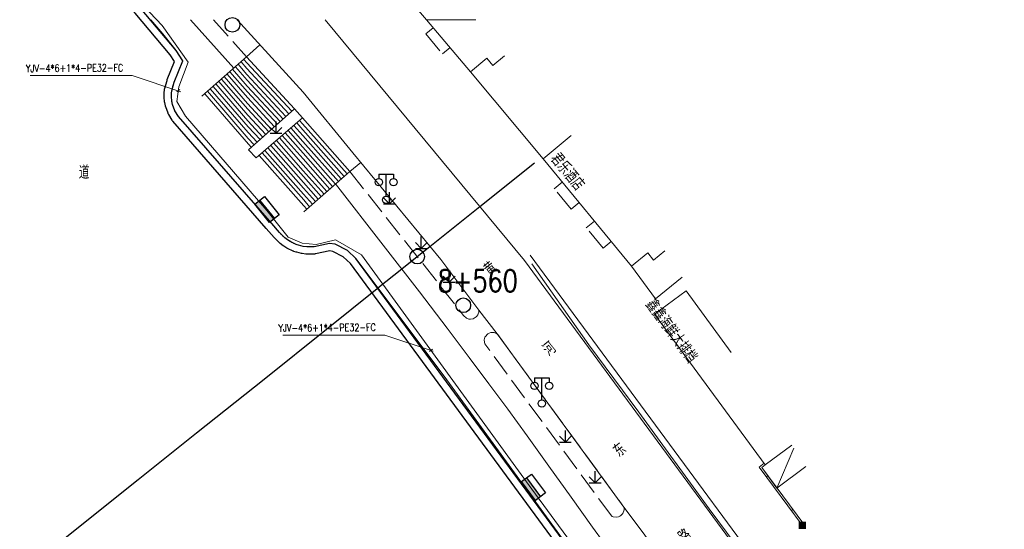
# Model space of a CAD drawing. Extents: x 39508475 to 39522402, y 3783947 to 3795549.
# Tile 318 of 323: x 39517366 to 39517500, y 3793681 to 3793750. Entities that reach past the tile are written whole.
import ezdxf
from ezdxf.enums import TextEntityAlignment as Align

# ---------------------------------------------------------------- set-up
doc = ezdxf.new("R2010")
doc.units = 0
doc.linetypes.add('X0', pattern=[4, 3, -1])
doc.layers.get('0').update_dxf_attribs({"linetype": 'CONTINUOUS'})
for name, color, linetype in [('DLSS', 4, 'CONTINUOUS'), ('JCDL_DMX_F', 30, 'CONTINUOUS'), ('JCDL_JMDD_F', 231, 'CONTINUOUS'), ('JCDL_JMDX_F', 231, 'CONTINUOUS'), ('JCDL_JT_ZJ', 100, 'CONTINUOUS'), ('JCDL_JTD_F', 100, 'CONTINUOUS'), ('JCDL_SX_ZJ', 5, 'CONTINUOUS'), ('JMD', 6, 'CONTINUOUS'), ('SXSS', 5, 'CONTINUOUS'), ('ZBTZ', 3, 'CONTINUOUS'), ('拆迁面积', 10, 'CONTINUOUS'), ('断面线', 2, 'CONTINUOUS')]:
    doc.layers.add(name, color=color, linetype=linetype)
for name, color, linetype, lineweight in [('JCDL_JMDX', 1, 'CONTINUOUS', 0), ('JCDL_ZBX', 3, 'CONTINUOUS', 0), ('JCDL_ZBX_F', 7, 'CONTINUOUS', 0), ('TEXTL_ZJ', 7, 'CONTINUOUS', 0), ('道路照明-管道', 40, 'CONTINUOUS', 18)]:
    doc.layers.add(name, color=color, linetype=linetype, lineweight=lineweight)
doc.styles.add('HZ', font='rs', dxfattribs={"width": 0.8, "bigfont": 'hztxt'})
doc.styles.get("Standard").update_dxf_attribs({"font": 'txt', "width": 1.1})
doc.linetypes.add('HOT_WATER_SUPPLY', pattern='A,12.7,-5.08,["HW",Standard,S=2.54,R=0,X=-2.54,Y=-1.27],-5.08', length=22.86)
doc.linetypes.add('X35', pattern='A,2,[150,AAA.SHX,S=1,R=0,X=0,Y=1],2,[177,AAA.SHX,S=1,R=0,X=0,Y=0.8],1e-09', length=4)
doc.linetypes.add('X49', pattern='A,0,[5,symbolt.shx,S=1,R=0,X=0,Y=0],-10', length=10)
doc.linetypes.add('ZIGZAG', pattern='A,0.00254,-5.08,[131,ltypeshp.shx,S=5.08,R=0,X=-5.08,Y=0],-10.16,[131,ltypeshp.shx,S=5.08,R=180,X=5.08,Y=0],-5.08', length=20.32254)

# ---------------------------------------------------------------- blocks, each defined once
blk = doc.blocks.new('5820000')
at = {"color": 0, "linetype": 'Continuous'}
blk.add_circle((0, 0), 1, dxfattribs=at)
blk = doc.blocks.new('9530003')
at = {"color": 0}
for p, q in [((0, 0), (0, 1.6)), ((-0.8, 0), (0.8, 0))]:
    blk.add_line(p, q, dxfattribs=at)
at = {"color": 0, "linetype": 'Continuous'}
for points in [[(0, 0), (-0.8, 0.8)], [(0, 0), (0.8, 0.8)]]:
    blk.add_lwpolyline(points, dxfattribs=at)
blk = doc.blocks.new('2360200')
at = {"color": 0, "const_width": 1}
blk.add_lwpolyline([(-0.5, 0), (0.5, 0)], dxfattribs=at)
blk = doc.blocks.new('3521000')
at = {"color": 0}
for p, q in [((-1, 3.5), (1, 3.5)), ((0, 0.5), (0, 3.5))]:
    blk.add_line(p, q, dxfattribs=at)
at = {"color": 0, "linetype": 'Continuous', "flags": 128}
for points in [[(-1, 3.5), (-1, 2.9)], [(1, 3.5), (1, 2.9)]]:
    blk.add_lwpolyline(points, dxfattribs=at)
at = {"color": 0}
for centre in [(-1, 2.4), (1, 2.4), (0, 0)]:
    blk.add_circle(centre, 0.5, dxfattribs=at)
blk = doc.blocks.new('控制箱')
at = {"layer": '拆迁面积', "ltscale": 0.1}
blk.add_hatch(color=3, dxfattribs=at).paths.add_polyline_path([(39516847.8, 3790949.3), (39516847.8, 3790957.8), (39516815.7, 3790957.8), (39516815.7, 3790949.3)])
at = {"layer": '拆迁面积', "color": 3, "ltscale": 0.1}
blk.add_line((39516815.7, 3790957.8), (39516847.8, 3790957.8), dxfattribs=at)
blk.add_lwpolyline([(39516815.7, 3790966.3), (39516847.8, 3790966.3), (39516847.8, 3790949.3), (39516815.7, 3790949.3)], close=True, dxfattribs=at)

msp = doc.modelspace()

# ---------------------------------------------------------------- linework, layer by layer
at = {"layer": 'DLSS', "linetype": 'Continuous', "lineweight": 20}
for points in [[(39517395.44339, 3793750), (39517404.477, 3793740.11901), (39517411.211, 3793731.863), (39517423.196, 3793717.372), (39517428.391, 3793710.464), (39517430.903, 3793707.21199), (39517448.15599, 3793683.65), (39517450.637, 3793680.342), (39517467.021, 3793657.76201), (39517469.51501, 3793654.598), (39517486.219, 3793631.81801), (39517488.591, 3793628.65699), (39517500, 3793613.15337)], [(39517407.43542, 3793750), (39517434.626, 3793717.23), (39517487.208, 3793645.79499), (39517500, 3793628.36964)]]:
    msp.add_lwpolyline(points, dxfattribs=at)
at = {"layer": 'JCDL_DMX_F', "color": 3, "linetype": 'X35', "lineweight": 0}
for points in [[(39517389.11014, 3793750), (39517394.99586, 3793743.38577)], [(39517447.04162, 3793676.57412), (39517443.90635, 3793680.9048), (39517440.95534, 3793684.99703), (39517437.91973, 3793689.22234), (39517434.96636, 3793693.32546), (39517432.3242, 3793696.95875), (39517429.77184, 3793700.42325), (39517427.082, 3793704.03101), (39517424.06821, 3793708.02588), (39517420.29919, 3793712.94426), (39517415.36077, 3793719.32154), (39517408.88082, 3793727.6419)], [(39517485.23118, 3793650.4281), (39517435.391, 3793717.94099)]]:
    msp.add_lwpolyline(points, dxfattribs=at)
at = {"layer": 'JCDL_JMDX', "color": 6, "lineweight": 0}
msp.add_lwpolyline([(39517383.68164, 3793750), (39517385.355, 3793748.084), (39517387.155, 3793745.793), (39517388.058, 3793744.407), (39517386.87201, 3793741.476), (39517386.81407, 3793741.3342), (39517386.76125, 3793741.1904), (39517386.7132, 3793741.04493), (39517386.66999, 3793740.89796), (39517386.63166, 3793740.74964), (39517386.59825, 3793740.60013), (39517386.5698, 3793740.4496), (39517386.54633, 3793740.29821), (39517386.52789, 3793740.14613), (39517386.51447, 3793739.99353), (39517386.50611, 3793739.84056), (39517386.5028, 3793739.6874), (39517386.50456, 3793739.53422), (39517386.51138, 3793739.38118), (39517386.52325, 3793739.22844), (39517386.537, 3793739.105), (39517386.54016, 3793739.07618), (39517386.5621, 3793738.92457), (39517386.58902, 3793738.77376), (39517386.62092, 3793738.62392), (39517386.65776, 3793738.47522), (39517386.69948, 3793738.32782), (39517386.74605, 3793738.18188), (39517386.79742, 3793738.03755), (39517386.85353, 3793737.895), (39517386.91432, 3793737.75438), (39517386.97972, 3793737.61585), (39517387.04967, 3793737.47956), (39517387.12408, 3793737.34565), (39517387.20287, 3793737.21427), (39517387.28596, 3793737.08557), (39517387.37326, 3793736.95968), (39517387.465, 3793736.837), (39517401.249, 3793721.021), (39517401.35579, 3793720.89527), (39517401.4667, 3793720.77315), (39517401.5813, 3793720.65448), (39517401.69947, 3793720.53937), (39517401.8211, 3793720.42793), (39517401.94609, 3793720.32026), (39517402.07431, 3793720.21647), (39517402.20565, 3793720.11665), (39517402.33998, 3793720.02089), (39517402.47718, 3793719.92928), (39517402.61711, 3793719.84192), (39517402.75965, 3793719.75888), (39517402.90467, 3793719.68023), (39517403.05202, 3793719.60606), (39517403.20157, 3793719.53643), (39517403.35319, 3793719.47141), (39517403.50672, 3793719.41105), (39517403.59001, 3793719.381), (39517403.66202, 3793719.35543), (39517403.81896, 3793719.30457), (39517403.97737, 3793719.25855), (39517404.13712, 3793719.21739), (39517404.29806, 3793719.18113), (39517404.46003, 3793719.14982), (39517404.62288, 3793719.12347), (39517404.78646, 3793719.10212), (39517404.95061, 3793719.08578), (39517405.11519, 3793719.07448), (39517405.28004, 3793719.06821), (39517405.445, 3793719.06698), (39517405.60993, 3793719.07081), (39517405.77466, 3793719.07968), (39517405.93899, 3793719.094), (39517408.064, 3793719.548), (39517408.826, 3793719.419), (39517410.51099, 3793718.561), (39517411.643, 3793717.495), (39517423.67201, 3793701.45), (39517447.205, 3793669.16001)], dxfattribs=at)
at = {"layer": 'JCDL_JMDX', "color": 6, "linetype": 'X0', "lineweight": 0}
for points in [[(39517422.19238, 3793748.8959), (39517421.192, 3793748.08901), (39517423.43999, 3793745.34), (39517424.48068, 3793746.19723)], [(39517442.053, 3793725.10134), (39517440.961, 3793724.19699), (39517438.671, 3793726.98199), (39517439.76292, 3793727.88145)], [(39517446.42095, 3793719.79872), (39517445.336, 3793718.905), (39517443.035, 3793721.667), (39517444.13535, 3793722.5734)]]:
    msp.add_lwpolyline(points, dxfattribs=at)
at = {"layer": 'JCDL_JMDX', "color": 6, "linetype": 'Continuous', "lineweight": 0}
for points in [[(39517395.99163, 3793744.25974), (39517396.78613, 3793743.34487)], [(39517396.37231, 3793744.59387), (39517396.76956, 3793744.13643)], [(39517394.46888, 3793742.92324), (39517396.85238, 3793740.17862)], [(39517394.84956, 3793743.25737), (39517396.83582, 3793740.97018)], [(39517395.23025, 3793743.59149), (39517396.81925, 3793741.76175)], [(39517395.61094, 3793743.92562), (39517396.80269, 3793742.55331)], [(39517396.76956, 3793744.13643), (39517402.89707, 3793737.53362)], [(39517396.78613, 3793743.34487), (39517402.50513, 3793737.18224)], [(39517392.94612, 3793741.58674), (39517396.91863, 3793737.01238)], [(39517393.32681, 3793741.92087), (39517396.90207, 3793737.80394)], [(39517393.7075, 3793742.25499), (39517396.8855, 3793738.5955)], [(39517394.08819, 3793742.58912), (39517396.86894, 3793739.38706)], [(39517396.80269, 3793742.55331), (39517402.11319, 3793736.83087)], [(39517396.81925, 3793741.76175), (39517401.72126, 3793736.4795)], [(39517391.42337, 3793740.25024), (39517396.98488, 3793733.84613)], [(39517391.80406, 3793740.58437), (39517396.96832, 3793734.63769)], [(39517392.18475, 3793740.91849), (39517396.95176, 3793735.42925)], [(39517392.56544, 3793741.25262), (39517396.93519, 3793736.22081)], [(39517396.83582, 3793740.97018), (39517401.32932, 3793736.12812)], [(39517391.04268, 3793739.91612), (39517397.00144, 3793733.05457)], [(39517396.85238, 3793740.17862), (39517400.93738, 3793735.77675)], [(39517396.86894, 3793739.38706), (39517400.54544, 3793735.42537)], [(39517396.8855, 3793738.5955), (39517400.15351, 3793735.074)], [(39517396.90207, 3793737.80394), (39517399.76157, 3793734.72262)], [(39517396.91863, 3793737.01238), (39517399.36963, 3793734.37125)], [(39517396.93519, 3793736.22081), (39517398.97769, 3793734.01988)], [(39517403.97901, 3793736.28168), (39517404.38426, 3793735.8235)], [(39517396.95176, 3793735.42925), (39517398.58576, 3793733.6685)], [(39517402.403, 3793734.92444), (39517404.42926, 3793732.6335)], [(39517402.79701, 3793735.26375), (39517404.41801, 3793733.431)], [(39517403.19101, 3793735.60306), (39517404.40676, 3793734.2285)], [(39517403.58501, 3793735.94237), (39517404.39551, 3793735.026)], [(39517404.38426, 3793735.8235), (39517410.43581, 3793729.00038)], [(39517404.39551, 3793735.026), (39517410.04363, 3793728.65776)], [(39517396.96832, 3793734.63769), (39517398.19382, 3793733.31713)], [(39517396.98488, 3793733.84613), (39517397.80188, 3793732.96575)], [(39517400.827, 3793733.56719), (39517404.47425, 3793729.4435)], [(39517401.221, 3793733.9065), (39517404.463, 3793730.241)], [(39517401.615, 3793734.24581), (39517404.45175, 3793731.0385)], [(39517402.009, 3793734.58512), (39517404.4405, 3793731.836)], [(39517404.40676, 3793734.2285), (39517409.65144, 3793728.31513)], [(39517397.00144, 3793733.05457), (39517397.40994, 3793732.61438)], [(39517399.251, 3793732.20994), (39517404.51925, 3793726.2535)], [(39517399.645, 3793732.54925), (39517404.508, 3793727.051)], [(39517400.039, 3793732.88856), (39517404.49675, 3793727.8485)], [(39517400.433, 3793733.22788), (39517404.4855, 3793728.646)], [(39517404.41801, 3793733.431), (39517409.25925, 3793727.97251)], [(39517404.42926, 3793732.6335), (39517408.86706, 3793727.62988)], [(39517398.463, 3793731.53132), (39517404.54175, 3793724.65851)], [(39517398.857, 3793731.87063), (39517404.5305, 3793725.456)], [(39517404.4405, 3793731.836), (39517408.47488, 3793727.28726)], [(39517404.45175, 3793731.0385), (39517408.08269, 3793726.94463)], [(39517404.463, 3793730.241), (39517407.6905, 3793726.60201)], [(39517404.47425, 3793729.4435), (39517407.29831, 3793726.25938)], [(39517404.4855, 3793728.646), (39517406.90613, 3793725.91676)], [(39517404.49675, 3793727.8485), (39517406.51394, 3793725.57413)], [(39517404.508, 3793727.051), (39517406.12175, 3793725.23151)], [(39517404.51925, 3793726.2535), (39517405.72956, 3793724.88888)], [(39517404.5305, 3793725.456), (39517405.33738, 3793724.54626)], [(39517404.54175, 3793724.65851), (39517404.94519, 3793724.20363)], [(39517469.02455, 3793686.24099), (39517471.31901, 3793691.6538)], [(39517467.27181, 3793689.61373), (39517466.592, 3793689.103), (39517472.475, 3793681.166)]]:
    msp.add_lwpolyline(points, dxfattribs=at)
at = {"layer": 'JCDL_JMDX_F', "linetype": 'Continuous', "lineweight": 0}
for points in [[(39517390.662, 3793739.58199), (39517396.753, 3793744.92799)], [(39517396.753, 3793744.92799), (39517403.28901, 3793737.88499)], [(39517397.01801, 3793732.263), (39517403.28901, 3793737.88499)], [(39517398.069, 3793731.192), (39517404.37301, 3793736.621)], [(39517404.37301, 3793736.621), (39517410.828, 3793729.34301)], [(39517404.553, 3793723.86101), (39517410.828, 3793729.34301)], [(39517467.421, 3793689.40999), (39517466.94075, 3793689.05232), (39517472.67584, 3793681.31487)], [(39517467.57436, 3793687.77766), (39517467.77521, 3793687.92652)], [(39517470.98632, 3793683.17444), (39517471.18716, 3793683.32331)]]:
    msp.add_lwpolyline(points, dxfattribs=at)
at = {"layer": 'JCDL_ZBX', "color": 114, "linetype": 'X49', "lineweight": 0, "true_color": 0x009944}
msp.add_lwpolyline([(39517435.61874, 3793716.75504), (39517443.40446, 3793705.72624), (39517450.17958, 3793696.55956), (39517459.78707, 3793683.39144), (39517466.73913, 3793674.05451), (39517478.85906, 3793657.48978), (39517487.9433, 3793645.14114), (39517493.78792, 3793637.22023), (39517500, 3793628.914)], dxfattribs=at)
at = {"layer": 'JCDL_ZBX_F', "color": 114, "linetype": 'X0', "lineweight": 0, "true_color": 0x009944}
for points in [[(39517392.22456, 3793750), (39517396.753, 3793744.92799), (39517398.56549, 3793746.58504)], [(39517403.28901, 3793737.88499), (39517404.37301, 3793736.621)], [(39517398.069, 3793731.192), (39517397.01801, 3793732.263)], [(39517412.29305, 3793730.5547), (39517410.828, 3793729.34301), (39517426.3226, 3793709.74536), (39517426.69861, 3793709.37405), (39517426.83354, 3793709.31002), (39517427.04869, 3793709.2483), (39517427.27175, 3793709.22977), (39517427.56663, 3793709.27324), (39517427.63238, 3793709.29431), (39517428.05314, 3793709.55682), (39517428.12397, 3793709.6321), (39517428.25141, 3793709.81611), (39517428.3153, 3793709.9511), (39517428.37679, 3793710.16632), (39517428.391, 3793710.464)], [(39517429.209, 3793705.88099), (39517429.14594, 3793706.09956), (39517429.13314, 3793706.40225), (39517429.23112, 3793706.76739), (39517429.27157, 3793706.8461), (39517429.611, 3793707.22), (39517429.81877, 3793707.33431), (39517430.03654, 3793707.40022), (39517430.18719, 3793707.41912), (39517430.33901, 3793707.41752), (39517430.48922, 3793707.39546), (39517430.55649, 3793707.37848), (39517430.97014, 3793707.12031), (39517448.15599, 3793683.65), (39517448.18259, 3793683.50625), (39517448.18637, 3793683.28716), (39517448.01455, 3793682.77603), (39517447.9022, 3793682.62702), (39517447.74045, 3793682.47918), (39517447.61795, 3793682.39935), (39517447.41739, 3793682.31109), (39517447.19498, 3793682.26274), (39517446.70204, 3793682.31667), (39517446.56406, 3793682.3747), (39517446.50001, 3793682.40999), (39517429.209, 3793705.88099)]]:
    msp.add_lwpolyline(points, dxfattribs=at)
at = {"layer": 'JMD', "color": 6, "linetype": 'Continuous', "lineweight": 0}
for points in [[(39517427.96694, 3793750), (39517421.25618, 3793750), (39517415.09497, 3793757.26614), (39517419.307, 3793760.76213)], [(39517431.90901, 3793745.101), (39517430.318, 3793743.78601), (39517429.4851, 3793744.7693), (39517427.25533, 3793742.92499), (39517421.25618, 3793750), (39517427.96694, 3793750)], [(39517440.99327, 3793734.22203), (39517437.157, 3793731.045), (39517427.25533, 3793742.92499), (39517429.4851, 3793744.7693), (39517430.318, 3793743.78601), (39517431.90901, 3793745.101)], [(39517437.157, 3793731.045), (39517440.99327, 3793734.22203)], [(39517453.74342, 3793718.53843), (39517452.21601, 3793717.276), (39517451.41138, 3793718.24756), (39517449.18601, 3793716.44199), (39517437.157, 3793731.045)], [(39517456.08075, 3793714.96313), (39517452.463, 3793712.013), (39517449.18601, 3793716.44199), (39517451.41138, 3793718.24756), (39517452.21601, 3793717.276), (39517453.74342, 3793718.53843)], [(39517452.334, 3793709.916), (39517456.64236, 3793713.09429), (39517462.79731, 3793704.68909)], [(39517471.04906, 3793692.06674), (39517467.421, 3793689.40999), (39517452.334, 3793709.916)], [(39517472.95369, 3793689.15331), (39517469.02455, 3793686.24099), (39517466.94258, 3793689.04985), (39517467.421, 3793689.40999), (39517471.04906, 3793692.06674)]]:
    msp.add_lwpolyline(points, dxfattribs=at)
at = {"layer": 'SXSS', "color": 6, "linetype": 'HOT_WATER_SUPPLY', "ltscale": 0.5, "flags": 128}
msp.add_lwpolyline([(39517625.81057, 3793426.32866), (39517624.61338, 3793428.37778, -0.14654869), (39517624.47824, 3793428.93551), (39517624.50551, 3793429.44658, -0.026147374), (39517624.51652, 3793429.55051), (39517624.74157, 3793430.96426, -0.022987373), (39517624.76018, 3793431.05426), (39517625.14553, 3793432.56468), (39517625.17007, 3793433.5335), (39517624.97947, 3793434.48152), (39517624.36795, 3793435.82516), (39517616.02712, 3793449.93719, -0.079651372), (39517615.91121, 3793450.2318), (39517614.44744, 3793456.90681), (39517614.09608, 3793458.11331), (39517613.77529, 3793458.76727), (39517613.18869, 3793459.6037), (39517596.9582, 3793479.56398), (39517591.66914, 3793486.06847), (39517589.76918, 3793484.45792, -0.414213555), (39517588.35975, 3793484.57412), (39517586.89459, 3793486.30257, -0.414213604), (39517587.01079, 3793487.712), (39517588.83163, 3793489.25547), (39517580.29759, 3793499.35456), (39517566.18219, 3793516.05856, -0.00186307), (39517566.1774, 3793516.06427), (39517538.92274, 3793548.80902), (39517515.0994, 3793577.43127, -0.00498337), (39517515.0868, 3793577.44671), (39517501.69081, 3793594.20971, -0.297001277), (39517501.58529, 3793595.29631), (39517501.3077, 3793595.63956), (39517500.64748, 3793595.07863), (39517500.22144, 3793594.71666, -0.222103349), (39517499.40483, 3793594.49316), (39517499.27387, 3793594.51563, -0.008928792), (39517499.23878, 3793594.5223), (39517498.83535, 3793594.60646, -0.026798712), (39517498.73181, 3793594.63392), (39517498.33969, 3793594.76076, -0.031266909), (39517498.22345, 3793594.80656), (39517497.72598, 3793595.03946, -0.031266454), (39517497.61635, 3793595.09941), (39517497.26782, 3793595.31933, -0.031267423), (39517497.16652, 3793595.39247), (39517496.74216, 3793595.74123, -0.033527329), (39517496.64459, 3793595.83303), (39517496.32131, 3793596.18087, -0.03084204), (39517496.24313, 3793596.27615), (39517495.95827, 3793596.67056, -0.024964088), (39517495.90395, 3793596.75428), (39517495.76605, 3793596.99199, -0.026797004), (39517495.71735, 3793597.08739), (39517495.49413, 3793597.58928, -0.040209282), (39517495.44086, 3793597.74076), (39517495.26593, 3793598.40438, -0.049281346), (39517495.23474, 3793598.59853), (39517495.18476, 3793599.42003, -0.241104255), (39517495.55007, 3793600.25505), (39517496.95148, 3793601.40046), (39517496.64352, 3793601.80988, -0.300866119), (39517495.60602, 3793602.18599), (39517481.17402, 3793621.63), (39517446.4015, 3793668.56471, -0.000830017), (39517446.39953, 3793668.56738), (39517410.89133, 3793716.82924), (39517409.92966, 3793717.73484), (39517408.50842, 3793718.45853), (39517408.08577, 3793718.53008), (39517406.14793, 3793718.11607, -0.030900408), (39517406.02581, 3793718.09777), (39517405.86147, 3793718.08345, -0.015936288), (39517405.79783, 3793718.07994), (39517405.30322, 3793718.06848, -0.015297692), (39517405.24204, 3793718.06893), (39517404.91219, 3793718.08147, -0.022950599), (39517404.82076, 3793718.08916), (39517404.32972, 3793718.15325, -0.028688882), (39517404.21706, 3793718.17459), (39517403.57687, 3793718.33432, -0.017212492), (39517403.5107, 3793718.35327), (39517403.19669, 3793718.45502, -0.032133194), (39517403.07733, 3793718.50236), (39517402.33204, 3793718.85491, -0.029075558), (39517402.23007, 3793718.91062), (39517401.81039, 3793719.17264, -0.022949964), (39517401.73488, 3793719.22474), (39517401.34098, 3793719.52412, -0.034538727), (39517401.23715, 3793719.615), (39517400.54005, 3793720.31573, -0.016486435), (39517400.49512, 3793720.36398), (39517399.42304, 3793721.59411), (39517386.71113, 3793736.17998, -0.039932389), (39517386.61627, 3793736.30818), (39517386.13099, 3793737.08703, -0.049726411), (39517386.04329, 3793737.26501), (39517385.72132, 3793738.12438, -0.037195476), (39517385.67967, 3793738.267), (39517385.58401, 3793738.71635, -0.028924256), (39517385.56652, 3793738.83061), (39517385.50899, 3793739.44027, -0.028924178), (39517385.50479, 3793739.55579), (39517385.5147, 3793740.0151, -0.02065807), (39517385.5199, 3793740.09753), (39517385.55176, 3793740.40222, -0.041418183), (39517385.5825, 3793740.56472), (39517385.90818, 3793741.74252, -0.028689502), (39517385.94502, 3793741.8511), (39517386.93527, 3793744.29836), (39517386.35005, 3793745.1966), (39517381.55605, 3793750.91285), (39517351.63366, 3793781.94768), (39517339.85174, 3793793.90298), (39517304.88985, 3793827.99364), (39517279.06287, 3793853.17703, -0.334528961), (39517278.88022, 3793854.36653), (39517278.46443, 3793854.8238), (39517277.3712, 3793853.85768, -0.198112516), (39517276.65046, 3793853.60872), (39517276.52393, 3793853.61614, -0.019993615), (39517276.44437, 3793853.624), (39517276.06792, 3793853.67649, -0.038404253), (39517275.91807, 3793853.70926), (39517275.312, 3793853.89148, -0.033600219), (39517275.18632, 3793853.93868), (39517274.95554, 3793854.04352, -0.019195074), (39517274.88693, 3793854.07793), (39517274.66487, 3793854.20016, -0.023995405), (39517274.58315, 3793854.2504), (39517274.26926, 3793854.46475, -0.030116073), (39517274.17414, 3793854.53848), (39517273.84281, 3793854.82884, -0.049508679), (39517273.70782, 3793854.97308), (39517273.20636, 3793855.62816, -0.045208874), (39517273.11004, 3793855.78077), (39517272.93701, 3793856.1192, -0.030169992), (39517272.8887, 3793856.22967), (39517272.7358, 3793856.64596, -0.031265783), (39517272.70013, 3793856.76571), (39517272.62883, 3793857.07447, -0.034720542), (39517272.60706, 3793857.21147), (39517272.55136, 3793857.84185, -0.216537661), (39517272.82599, 3793858.62229), (39517273.88456, 3793859.7253), (39517273.0533, 3793860.60376, -0.254878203), (39517272.14859, 3793860.91675), (39517256.70645, 3793877.87629), (39517249.27244, 3793885.76023), (39517242.51927, 3793892.9221), (39517201.05827, 3793932.78024), (39517169.64497, 3793962.9791, -0.004968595), (39517169.63078, 3793962.99302), (39517160.65476, 3793971.97201), (39517159.28986, 3793973.0717), (39517157.94087, 3793973.97547), (39517155.02933, 3793975.61236), (39517150.72105, 3793977.12336, -0.04476218), (39517150.55839, 3793977.19732), (39517146.76229, 3793979.35193), (39517143.45638, 3793981.22831, -0.051632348), (39517143.28867, 3793981.3479), (39517139.13968, 3793985.0059, -0.023704), (39517139.07165, 3793985.07186), (39517136.73223, 3793987.56596), (39517135.83391, 3793988.1582), (39517135.32573, 3793988.49324), (39517116.3447, 3793999.12759, -0.000353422), (39517116.34346, 3793999.12828), (39517108.7759, 3794003.38217)], format="xyb", dxfattribs=at)
at = {"layer": 'SXSS', "flags": 128}
msp.add_lwpolyline([(39517447.205, 3793669.16001), (39517411.643, 3793717.495), (39517410.51099, 3793718.561), (39517408.826, 3793719.419), (39517408.064, 3793719.548), (39517405.93899, 3793719.094), (39517405.77466, 3793719.07968), (39517405.28004, 3793719.06821), (39517404.95019, 3793719.08075), (39517404.45914, 3793719.14484), (39517403.81896, 3793719.30457), (39517403.50494, 3793719.40633), (39517402.75965, 3793719.75888), (39517402.33998, 3793720.02089), (39517401.94609, 3793720.32026), (39517401.249, 3793721.021), (39517400.17691, 3793722.25113), (39517387.465, 3793736.837), (39517386.97972, 3793737.61585), (39517386.65776, 3793738.47522), (39517386.5621, 3793738.92457), (39517386.50456, 3793739.53422), (39517386.51447, 3793739.99353), (39517386.54633, 3793740.29821), (39517386.87201, 3793741.476), (39517388.058, 3793744.407), (39517387.155, 3793745.793), (39517382.29999, 3793751.58199)], dxfattribs=at)
at = {"layer": '断面线', "color": 1, "flags": 128}
msp.add_lwpolyline([(39517342.97807, 3793656.25998), (39517354.90622, 3793665.78282), (39517362.49975, 3793671.84513), (39517365.89829, 3793674.55836), (39517366.14822, 3793674.75789), (39517373.84342, 3793680.90136), (39517381.99238, 3793687.40709), (39517389.92517, 3793693.74024), (39517399.12121, 3793701.08191), (39517407.64237, 3793707.88479), (39517414.53572, 3793713.38811), (39517414.65223, 3793713.48112), (39517417.88492, 3793716.06195), (39517419.99598, 3793717.74731), (39517421.73641, 3793719.13679), (39517428.5382, 3793724.567), (39517436.00264, 3793730.52625)], dxfattribs=at)
at = {"layer": '断面线'}
msp.add_circle((39517419.99598, 3793717.74731), 1, dxfattribs=at)
at = {"layer": '道路照明-管道', "color": 0, "ltscale": 0.1}
for p, q in [((39517367.26468, 3793742.40294), (39517381.13416, 3793742.40294)), ((39517381.1704, 3793742.40825), (39517387.76639, 3793740.19989)), ((39517387.67083, 3793740.49301), (39517387.24898, 3793740.15938)), ((39517401.6785, 3793707.05881), (39517415.54799, 3793707.05881)), ((39517415.58423, 3793707.06412), (39517422.18022, 3793704.85576)), ((39517422.08465, 3793705.14888), (39517421.6628, 3793704.81525))]:
    msp.add_line(p, q, dxfattribs=at)
at = {"layer": '道路照明-管道', "linetype": 'ZIGZAG', "ltscale": 0.05, "flags": 128}
msp.add_lwpolyline([(39517116.65583, 3794013.5099), (39517112.57236, 3794013.41924), (39517109.94081, 3794004.26322), (39517138.06891, 3793988.55169), (39517141.88013, 3793984.56292), (39517144.78393, 3793982.02461), (39517150.41002, 3793978.94237), (39517154.22124, 3793977.67321), (39517158.21396, 3793975.76949), (39517161.93444, 3793973.04986), (39517177.85003, 3793957.23031), (39517187.46885, 3793948.16492), (39517208.74095, 3793927.53529), (39517227.08858, 3793909.90653), (39517244.71494, 3793892.91217), (39517260.50428, 3793876.05055), (39517272.964, 3793862.3022), (39517275.95854, 3793859.67323), (39517273.96218, 3793857.67885), (39517274.59736, 3793855.95642), (39517275.95854, 3793855.14053), (39517278.40859, 3793856.68164), (39517294.39372, 3793840.33396), (39517332.17833, 3793803.64985), (39517366.78172, 3793768.68128), (39517385.24424, 3793749.204), (39517388.78322, 3793744.21804), (39517387.51279, 3793740.86384), (39517387.24055, 3793738.86946), (39517388.42022, 3793736.87508), (39517399.49091, 3793724.00222), (39517402.40852, 3793720.41429), (39517404.31414, 3793719.59841), (39517406.21975, 3793719.41711), (39517408.8513, 3793720.05168), (39517412.39028, 3793717.96664), (39517435.63361, 3793686.09751), (39517466.24506, 3793644.43075), (39517494.70295, 3793606.05071), (39517498.67986, 3793601.07442), (39517495.79135, 3793598.81998), (39517496.60374, 3793596.7459), (39517497.95769, 3793595.48343), (39517499.76303, 3793595.03255), (39517501.47808, 3793596.29502), (39517524.50766, 3793568.65847), (39517556.32408, 3793530.42656), (39517586.41183, 3793494.63466), (39517614.59579, 3793460.31908), (39517615.85952, 3793458.15483), (39517616.85241, 3793454.09685)], dxfattribs=at)

# ---------------------------------------------------------------- block references
at = {"layer": 'JCDL_JMDD_F'}
for name, p in [('3521000', (39517415.774, 3793725.475)), ('3521000', (39517436.99, 3793697.75399)), ('2360200', (39517472.475, 3793681.166))]:
    msp.add_blockref(name, p, dxfattribs=at)
at = {"layer": 'JCDL_JTD_F'}
for p in [(39517394.80999, 3793749.299), (39517426.277, 3793711.12)]:
    msp.add_blockref('5820000', p, dxfattribs=at)
at = {"layer": 'ZBTZ'}
for p in [(39517400.75553, 3793734.5385), (39517416.21842, 3793724.93362), (39517420.55097, 3793718.86773), (39517424.35021, 3793714.26849), (39517440.18536, 3793692.4799), (39517444.2513, 3793686.94732)]:
    msp.add_blockref('9530003', p, dxfattribs=at)
at = {"layer": '拆迁面积', "color": 3, "zscale": 0.1}
for p, xscale, yscale, rotation in [((36745049.76511, 6635130.55623), 0.09999999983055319, 0.09999999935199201, 308.8154500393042), ((36853769.28417, 6737220.59072), 0.09999999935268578, 0.09999999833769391, 306.662841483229)]:
    msp.add_blockref('控制箱', p, dxfattribs=dict(at, xscale=xscale, yscale=yscale, rotation=rotation))

# ---------------------------------------------------------------- texts
at = {"layer": 'JCDL_JT_ZJ', "lineweight": 0, "style": 'HZ', "width": 0.8}
for s, p in [('黄', (39517430.28979, 3793714.52905)), ('河', (39517438.34472, 3793703.63111)), ('东', (39517447.90833, 3793689.88448)), ('路', (39517456.80954, 3793678.16577))]:
    msp.add_text(s, height=1.8, rotation=38.8499609, dxfattribs=at).set_placement(p, align=Align.BOTTOM_LEFT)
at = {"layer": 'JCDL_SX_ZJ', "lineweight": 0, "style": 'HZ', "width": 0.8}
msp.add_text('道', height=1.8, dxfattribs=at).set_placement((39517373.88675, 3793727.7804), align=Align.BOTTOM_LEFT)
at = {"layer": 'TEXTL_ZJ', "style": 'HZ', "width": 0.8}
for s, height, rotation, p in [('YJV-4*6+1*4-PE32-FC', 1, 0.4259321, (39517366.67768, 3793742.57022)), ('君乐酒店', 1.8, -50.4582244, (39517437.55273, 3793730.63113)), ('鑫鑫海鲜大排档', 1.8, -53.5733856, (39517450.5205, 3793710.84607)), ('YJV-4*6+1*4-PE32-FC', 1, 0.4259321, (39517401.0915, 3793707.22609))]:
    msp.add_text(s, height=height, rotation=rotation, dxfattribs=at).set_placement(p, align=Align.BOTTOM_LEFT)
at = {"layer": '断面线', "linetype": 'Continuous', "style": 'HZ', "width": 0.8}
msp.add_text('8+560', height=3, dxfattribs=at).set_placement((39517433.69928, 3793714.45233), align=Align.MIDDLE_RIGHT)

doc.saveas('drawing.dxf')
